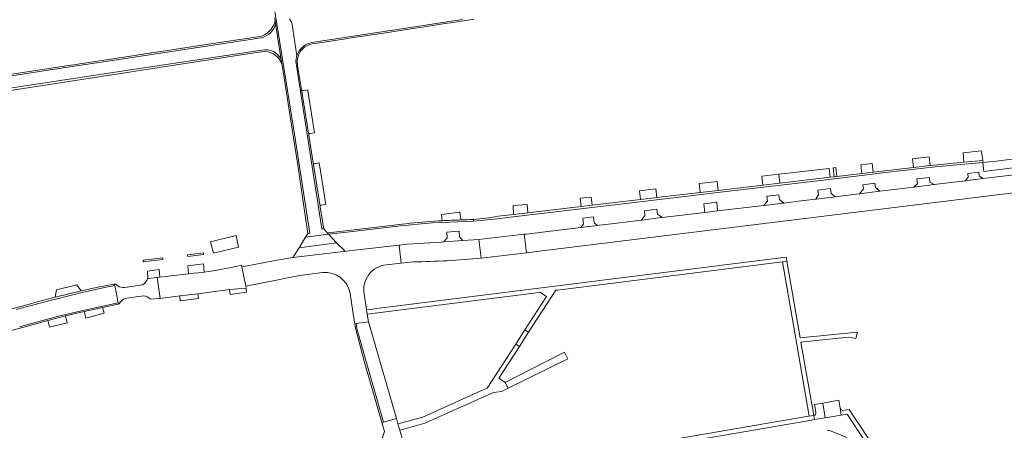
# Model space of a CAD drawing. Header units: metres. Extents: x 166325 to 190320, y 381923 to 404576.
# Tile 893 of 1056: x 175681 to 176003, y 401568 to 401702. Entities that reach past the tile are written whole.
import ezdxf

# ---------------------------------------------------------------- set-up
doc = ezdxf.new("R2010")
doc.units = ezdxf.units.M
for name, color, linetype, lineweight in [('B-WE-VH-VERHARDING_ASFALT-GV', 8, 'Continuous', 18), ('B-WE-VH-VERHARDING_BETON-GV', 8, 'Continuous', 18), ('B-WE-VH-VERHARDING_BETONSTRAATSTEEN-GV', 8, 'Continuous', 18), ('B-WE-VH-VERHARDING_FUNDERING_ZAND-GV', 8, 'Continuous', 18), ('B-WE-VH-VERHARDING_STRAATBAKSTEEN-GV', 8, 'Continuous', 18)]:
    doc.layers.add(name, color=color, linetype=linetype, lineweight=lineweight)

msp = doc.modelspace()

# ---------------------------------------------------------------- linework, layer by layer
at = {"layer": 'B-WE-VH-VERHARDING_ASFALT-GV', "flags": 128}
for points in [[(175846.067, 401631.87), (175831.267, 401630.147), (175832.03, 401624.014), (175846.833, 401625.781)], [(175737.967, 401619.118), (175736.216, 401618.909), (175726.816, 401617.789), (175725.94, 401617.685), (175726.868, 401610.878), (175733.291, 401611.67), (175739.235, 401612.389), (175749.586, 401613.746), (175755.027, 401614.233), (175754.979, 401614.908), (175753.677, 401621.232), (175753.565, 401621.777), (175751.682, 401621.379), (175750.135, 401621.052), (175744.867, 401620.033), (175743.61, 401619.79), (175741.348, 401619.521), (175739.371, 401619.285)], [(175930.68, 401622.86), (175932.101, 401623.038), (175931.87, 401624.37), (175798.574, 401607.649), (175796.415, 401607.378), (175794.487, 401607.136), (175794.721, 401605.741), (175851.004, 401612.87), (175851.24, 401612.9), (175853.105, 401611.726), (175853.4, 401611.54), (175846.31, 401600.58), (175846.92, 401600.185), (175847.53, 401599.79), (175856.45, 401613.54), (175856.944, 401613.602)], [(175952.238, 401598.162), (175954.698, 401597.784), (175955.209, 401599.781), (175936.448, 401597.983), (175932.101, 401623.038), (175930.68, 401622.86), (175934.25, 401602.173), (175939.401, 401572.32), (175940.866, 401572.568), (175936.687, 401596.606), (175937.576, 401596.695)], [(175846.31, 401600.58), (175843.31, 401595.9), (175843.912, 401595.526), (175844.513, 401595.151), (175847.53, 401599.79)]]:
    msp.add_lwpolyline(points, close=True, dxfattribs=at)
for points in [[(175800.857, 401621.887), (175805.8, 401622.456), (175805.167, 401628.319), (175790.5, 401626.654), (175787.004, 401626.224), (175786.905, 401626.212), (175771.329, 401624.375), (175770.345, 401624.302), (175768.208, 401623.961), (175766.636, 401623.666), (175765.209, 401623.398), (175753.677, 401621.232)], [(175753.677, 401621.232), (175754.979, 401614.908), (175764.472, 401616.791), (175769.09, 401617.707), (175769.771, 401617.842), (175772.654, 401618.414), (175780.053, 401619.33)], [(175680.811, 401601.563), (175693.549, 401605.043), (175701.161, 401606.792), (175713.12, 401609.393), (175712.014, 401615.142), (175708.661, 401614.475), (175701.314, 401612.869), (175691.352, 401610.36), (175679.695, 401607.198)], [(175789.082, 401612.47), (175789.984, 401606.634), (175790.219, 401605.081), (175790.617, 401602.593), (175791.114, 401602.666), (175795.132, 401603.254), (175794.721, 401605.741), (175794.487, 401607.136), (175793.645, 401612.36)]]:
    msp.add_lwpolyline(points, dxfattribs=at)
at = {"layer": 'B-WE-VH-VERHARDING_ASFALT-GV'}
for points in [[(175793.645, 401612.36, -0.427574), (175800.857, 401621.887)], [(175780.053, 401619.33, -0.4036089), (175789.082, 401612.47)]]:
    msp.add_lwpolyline(points, format="xyb", dxfattribs=at)
at = {"layer": 'B-WE-VH-VERHARDING_BETON-GV', "flags": 128}
msp.add_lwpolyline([(175996.254, 401655.331), (175996.626, 401652.409), (176028.899, 401656.518), (176056.385, 401659.729), (176058.489, 401659.897), (176058.898, 401660.574), (176059.237, 401661.288), (176059.502, 401662.033), (176059.691, 401662.801), (176059.771, 401663.305), (176057.731, 401662.988), (176055.99, 401662.717), (176036.496, 401660.274), (176000.6, 401655.792), (175998.322, 401655.55), (175996.341, 401655.339)], close=True, dxfattribs=at)
at = {"layer": 'B-WE-VH-VERHARDING_BETONSTRAATSTEEN-GV', "flags": 128}
for points in [[(175825.875, 401702.14), (175778.009, 401694.912), (175776.496, 401694.616), (175775.804, 401694.436), (175775.136, 401694.181), (175774.501, 401693.852), (175773.906, 401693.455), (175773.36, 401692.994), (175772.869, 401692.475), (175772.438, 401691.904), (175772.075, 401691.288), (175771.782, 401690.636), (175771.682, 401690.327), (175771.563, 401689.956), (175771.422, 401689.255), (175771.36, 401688.542), (175771.379, 401687.828), (175771.476, 401687.12), (175779.82, 401633.627), (175780.177, 401633.668), (175780.431, 401633.697)], [(175776.69, 401694.201), (175778.401, 401694.462), (175784.762, 401695.432), (175786.393, 401695.68), (175790.17, 401696.256), (175800.023, 401697.758), (175810.427, 401699.344), (175811.971, 401699.579), (175813.454, 401699.806), (175820.868, 401700.936), (175822.04, 401701.115), (175824.768, 401701.526), (175829.73, 401702.274)], [(175780.431, 401633.697), (175779.29, 401640.794), (175779.26, 401640.981), (175777.045, 401654.765), (175776.971, 401655.228), (175775.517, 401664.273), (175773.151, 401679.291), (175771.897, 401687.149), (175771.889, 401687.202)], [(175773.151, 401679.291), (175775.517, 401664.273)], [(175775.933, 401664.822), (175777.467, 401665.046), (175775.217, 401678.934), (175775.188, 401679.14), (175773.696, 401678.902)], [(176028.754, 401653.989), (176000, 401650.587), (175996.203, 401650.117), (175990.519, 401649.414), (175980.265, 401648.145), (175973.634, 401647.324), (175962.578, 401645.956), (175955.855, 401645.124), (175954.725, 401644.984), (175953.902, 401644.882), (175948.027, 401644.163), (175944.429, 401643.723), (175941.527, 401643.374), (175938.624, 401643.024), (175937.526, 401642.892), (175931.08, 401642.115), (175924.591, 401641.333), (175909.407, 401639.503), (175905.193, 401638.995), (175891.239, 401637.314), (175884.529, 401636.505), (175871.944, 401634.989), (175870.641, 401634.832), (175870.096, 401634.766), (175864.618, 401634.106), (175852.926, 401632.697), (175846.81, 401631.96), (175846.067, 401631.87), (175846.833, 401625.781), (175854.584, 401626.735), (176032.945, 401648.682)], [(175825.289, 401636.559), (175825.01, 401639.066), (175819.008, 401638.398), (175819.24, 401636.314)], [(175832.03, 401624.014), (175831.267, 401630.147), (175826.005, 401629.804), (175819.754, 401629.396), (175818.871, 401629.338), (175807.759, 401628.613), (175805.167, 401628.319), (175805.8, 401622.456), (175808.652, 401622.784)], [(175808.652, 401622.784), (175809.75, 401622.806)], [(175679.695, 401607.198), (175691.352, 401610.36), (175701.314, 401612.869), (175708.661, 401614.475), (175712.014, 401615.142), (175711.927, 401615.596), (175706.451, 401614.534), (175701.003, 401613.338), (175692.517, 401611.257), (175685.821, 401609.499), (175684.443, 401609.121), (175674.216, 401606.407)], [(175712.99, 401614.98), (175712.049, 401615.618), (175711.927, 401615.596), (175712.014, 401615.142), (175713.12, 401609.393), (175713.196, 401608.997), (175713.463, 401609.052)], [(175721.052, 401615.31), (175715.284, 401614.469)], [(175725.94, 401617.685), (175722.784, 401617.405)], [(175723.685, 401610.604), (175726.505, 401610.833), (175726.868, 401610.878), (175725.94, 401617.685)], [(175677.812, 401600.315), (175683.437, 401601.793), (175690.088, 401603.678), (175695.878, 401605.18), (175701.957, 401606.608), (175708.032, 401607.937), (175713.196, 401608.997), (175713.12, 401609.393), (175701.161, 401606.792), (175693.549, 401605.043), (175680.811, 401601.563)], [(175715.89, 401610.938), (175721.419, 401611.725)], [(175940.866, 401572.568), (175941.102, 401571.195), (175944.636, 401571.802), (175943.843, 401576.629)], [(175943.843, 401576.629), (175941.143, 401576.16), (175941.585, 401573.6)], [(175981.624, 401527.721), (175951.793, 401573.03), (175949.86, 401572.698), (175944.636, 401571.802), (175941.102, 401571.195), (175939.639, 401570.944), (175870.95, 401559.157)], [(175945.312, 401567.624), (175945.786, 401567.705), (175951.763, 401565.346)]]:
    msp.add_lwpolyline(points, dxfattribs=at)
at = {"layer": 'B-WE-VH-VERHARDING_BETONSTRAATSTEEN-GV'}
for points in [[(175771.844, 401689.257, -0.3219616), (175776.69, 401694.201)], [(175771.889, 401687.202, -0.0870948), (175771.844, 401689.257)], [(175773.696, 401678.902, -0.4090279), (175773.151, 401679.291)], [(175775.517, 401664.273, -0.400989), (175775.933, 401664.822)], [(175819.24, 401636.314, -0.0071037), (175825.289, 401636.559)], [(175809.75, 401622.806, 0.0163382), (175832.03, 401624.014)], [(175715.284, 401614.469, -0.1843732), (175712.99, 401614.98)], [(175722.784, 401617.405, -0.2150248), (175721.052, 401615.31)], [(175713.463, 401609.052, -0.2761307), (175715.89, 401610.938)], [(175721.419, 401611.725, -0.167344), (175723.685, 401610.604)], [(175941.585, 401573.6, -0.426759), (175940.866, 401572.568)]]:
    msp.add_lwpolyline(points, format="xyb", dxfattribs=at)
at = {"layer": 'B-WE-VH-VERHARDING_BETONSTRAATSTEEN-GV', "flags": 128}
for points in [[(175978.975, 401654.415), (175978.646, 401657.249), (175973.235, 401656.62), (175973.564, 401653.784), (175978.729, 401654.392)], [(175995.935, 401658.265), (175995.746, 401659.235), (175989.776, 401658.542), (175990.065, 401655.45), (175996.245, 401656.027)], [(175776.971, 401655.228), (175777.045, 401654.765), (175779.26, 401640.981), (175779.262, 401641.02), (175779.267, 401641.059), (175779.275, 401641.097), (175779.287, 401641.135), (175779.302, 401641.171), (175779.32, 401641.206), (175779.342, 401641.239), (175779.366, 401641.27), (175779.392, 401641.298), (175779.421, 401641.325), (175779.453, 401641.348), (175779.486, 401641.369), (175779.521, 401641.387), (175779.557, 401641.402), (175779.595, 401641.413), (175779.633, 401641.421), (175781.175, 401641.669), (175778.999, 401655.212), (175777.4, 401654.955), (175777.364, 401654.953), (175777.327, 401654.955), (175777.291, 401654.96), (175777.256, 401654.967), (175777.221, 401654.978), (175777.187, 401654.992), (175777.155, 401655.009), (175777.124, 401655.028), (175777.095, 401655.05), (175777.068, 401655.075), (175777.044, 401655.102), (175777.022, 401655.131), (175777.002, 401655.161), (175776.985, 401655.193)], [(175947.54, 401650.722), (175948.498, 401650.835), (175948.16, 401653.708), (175947.202, 401653.596)], [(175960.337, 401652.228), (175960.005, 401655.084), (175956.253, 401654.648), (175956.585, 401651.787)], [(175923.9, 401650.89), (175924.207, 401647.977), (175929.824, 401648.638), (175929.483, 401651.538)], [(175945.98, 401653.454), (175929.483, 401651.538), (175929.824, 401648.638), (175946.318, 401650.579)], [(175974.818, 401648.546), (175973.634, 401647.324), (175980.265, 401648.145), (175978.895, 401648.983), (175978.736, 401650.467), (175974.659, 401650.03)], [(175990.519, 401649.414), (175996.203, 401650.117), (175995.102, 401651.023), (175994.956, 401652.203), (175991.32, 401651.814), (175991.473, 401650.573)], [(175909.259, 401649.189), (175903.403, 401648.509), (175903.743, 401645.57), (175909.544, 401646.252)], [(175962.578, 401645.956), (175961.08, 401647.187), (175960.911, 401648.558), (175957.004, 401648.097), (175957.174, 401646.726), (175955.855, 401645.124)], [(175864.752, 401640.982), (175868.362, 401641.407), (175868.056, 401644.065), (175864.406, 401643.731)], [(175889.201, 401646.723), (175883.861, 401646.052), (175884.21, 401643.272), (175889.556, 401643.901)], [(175931.08, 401642.115), (175929.668, 401643.222), (175929.477, 401644.804), (175925.505, 401644.334), (175925.697, 401642.743), (175924.591, 401641.333)], [(175941.527, 401643.374), (175944.429, 401643.723), (175948.027, 401644.163), (175946.542, 401645.233), (175946.348, 401646.84), (175943.093, 401646.456), (175942.278, 401646.351), (175942.471, 401644.743)], [(175847.035, 401641.637), (175842.42, 401641.28), (175842.602, 401638.376), (175847.317, 401638.931)], [(175909.104, 401642.392), (175904.874, 401641.891), (175905.193, 401638.995), (175909.407, 401639.503)], [(175870.096, 401634.766), (175869.029, 401635.613), (175868.798, 401637.62), (175865.228, 401637.198), (175865.477, 401635.213), (175864.618, 401634.106)], [(175885.428, 401639.589), (175885.618, 401637.984), (175884.529, 401636.505), (175891.239, 401637.314), (175889.69, 401638.466), (175889.5, 401640.071)], [(175820.843, 401630.75), (175819.754, 401629.396), (175826.005, 401629.804), (175824.932, 401631.048), (175824.801, 401632.844), (175820.711, 401632.544)], [(175741.064, 401625.222), (175741.053, 401625.79), (175735.849, 401625.168), (175735.929, 401624.591)], [(175727.736, 401624.199), (175721.31, 401623.431), (175721.371, 401622.803), (175727.789, 401623.591)], [(175741.072, 401622.205), (175735.944, 401621.54), (175736.216, 401618.909), (175737.967, 401619.118), (175739.371, 401619.285), (175741.348, 401619.521)], [(175726.522, 401620.33), (175722.727, 401619.842), (175722.823, 401617.559), (175722.784, 401617.405), (175725.94, 401617.685), (175726.816, 401617.789)], [(175701.003, 401613.338), (175699.614, 401615.32), (175692.982, 401613.726), (175692.517, 401611.257)], [(175739.235, 401612.389), (175733.291, 401611.67), (175733.472, 401610.11), (175739.388, 401610.898)], [(175755.071, 401613.627), (175755.027, 401614.233), (175749.586, 401613.746), (175749.76, 401612.177), (175755.141, 401612.943)], [(175708.032, 401607.937), (175701.957, 401606.608), (175702.511, 401604.429), (175708.526, 401606.006)], [(175695.878, 401605.18), (175690.088, 401603.678), (175690.641, 401601.427), (175696.45, 401602.877)], [(175799.522, 401570.267), (175800.001, 401570.404), (175794.302, 401590.241), (175791.326, 401601.038), (175791.114, 401602.666), (175790.617, 401602.593), (175790.651, 401602.383), (175790.923, 401600.684), (175793.736, 401590.299)], [(175795.132, 401603.254), (175791.114, 401602.666), (175791.326, 401601.038), (175794.302, 401590.241), (175800.001, 401570.404), (175804.222, 401571.619)], [(175836.02, 401580.12), (175838.64, 401580.36), (175840.81, 401581.47), (175839.86, 401583.36), (175837.75, 401584.75), (175844.513, 401595.151), (175843.912, 401595.526), (175843.31, 401595.9), (175833.92, 401581.5), (175831.869, 401580.571), (175812.91, 401571.98), (175809.172, 401570.972), (175808.554, 401570.806), (175804.75, 401569.78), (175805.36, 401567.78), (175808.153, 401568.541), (175813.51, 401570)], [(175860.393, 401591.063), (175859.226, 401593.234), (175852.81, 401590.058), (175839.86, 401583.36), (175840.81, 401581.47)], [(175943.843, 401576.629), (175944.636, 401571.802), (175949.86, 401572.698), (175949.489, 401574.955), (175949.065, 401577.535)], [(175954.322, 401571.703), (175953.454, 401573.02), (175952.443, 401574.553), (175951.65, 401574.417), (175950.424, 401574.204), (175949.87, 401574.36), (175949.489, 401574.955), (175949.86, 401572.698), (175951.793, 401573.03), (175981.624, 401527.721), (175980.537, 401524.837), (175981.733, 401523.904), (175981.924, 401524.384), (175982.108, 401524.849), (175982.148, 401524.95), (175983.072, 401527.802), (175970.311, 401547.429), (175956.147, 401568.937)], [(175805.36, 401567.78), (175804.75, 401569.78), (175804.222, 401571.619), (175800.001, 401570.404), (175799.522, 401570.267), (175800.385, 401567.34), (175798.26, 401560.95), (175793.568, 401557.899), (175793.166, 401557.638), (175794.252, 401556.043), (175794.498, 401555.682), (175795.493, 401554.22), (175800.59, 401557.53), (175802.57, 401557.29), (175806.306, 401556.524), (175808.279, 401554.23), (175808.615, 401554.515), (175811.593, 401557.04), (175812.044, 401557.422), (175807.28, 401562.96), (175806.421, 401563.958)], [(175938.557, 401572.175), (175870.093, 401560.386), (175869.521, 401559.421), (175862.667, 401547.856), (175856.142, 401536.847), (175855.801, 401536.272), (175857.787, 401536.923), (175870.95, 401559.157), (175939.639, 401570.944), (175941.102, 401571.195), (175940.866, 401572.568), (175939.401, 401572.32)]]:
    msp.add_lwpolyline(points, close=True, dxfattribs=at)
at = {"layer": 'B-WE-VH-VERHARDING_FUNDERING_ZAND-GV', "flags": 128}
msp.add_lwpolyline([(175752.583, 401627.651), (175751.801, 401631.424), (175743.372, 401629.42), (175744.323, 401625.671)], close=True, dxfattribs=at)
at = {"layer": 'B-WE-VH-VERHARDING_STRAATBAKSTEEN-GV', "flags": 128}
for points in [[(175764.377, 401702.762), (175764.516, 401701.884), (175764.681, 401700.842), (175766.557, 401688.998), (175766.847, 401687.169), (175766.931, 401686.636), (175770.597, 401663.494), (175771.943, 401654.484), (175775.283, 401632.12), (175775.607, 401632.171), (175775.868, 401632.213), (175770.844, 401664.693), (175757.941, 401745.786)], [(175757.941, 401745.786), (175770.844, 401664.693), (175775.868, 401632.213), (175775.607, 401632.171), (175775.283, 401632.12), (175775.168, 401631.96), (175774.452, 401630.964), (175781.974, 401631.927), (175781.596, 401632.361), (175780.431, 401633.697), (175780.177, 401633.668), (175779.82, 401633.627), (175771.476, 401687.12), (175771.379, 401687.828), (175771.36, 401688.542), (175771.422, 401689.255), (175771.563, 401689.956), (175771.682, 401690.327), (175770.033, 401701.216), (175769.608, 401701.807), (175769.243, 401702.453)], [(175764.681, 401700.842), (175764.516, 401701.884)], [(175766.557, 401688.998), (175764.681, 401700.842)], [(175759.964, 401696.218), (175714.076, 401689.216), (175693.73, 401686.125), (175673.325, 401683.014), (175667.424, 401682.586), (175662.404, 401682.281), (175645.746, 401681.312), (175628.448, 401680.287), (175614.275, 401679.433), (175609.21, 401679.142), (175606.931, 401679.011)], [(175606.931, 401679.011), (175609.21, 401679.142), (175614.275, 401679.433), (175628.448, 401680.287), (175645.746, 401681.312), (175662.404, 401682.281), (175667.424, 401682.586), (175673.325, 401683.014), (175693.73, 401686.125), (175714.076, 401689.216), (175759.964, 401696.218)], [(175759.659, 401696.659), (175746.34, 401694.636), (175727.134, 401691.719), (175722.568, 401691.025), (175720.638, 401690.722), (175714.242, 401689.719), (175697.789, 401687.255), (175694.021, 401686.68), (175673.177, 401683.481), (175667.393, 401683.057), (175666.528, 401683.005), (175664.504, 401682.882), (175662.976, 401682.782), (175646.951, 401681.844), (175644.032, 401681.673), (175628.013, 401680.718), (175625.105, 401680.56), (175609.073, 401679.595), (175608.083, 401679.52)], [(175450.863, 401609.746), (175479.191, 401626.164), (175520.561, 401650.159), (175524.781, 401651.503), (175525.452, 401651.759), (175535.088, 401654.526), (175592.604, 401672.867), (175594.282, 401673.321), (175595.974, 401673.719), (175597.678, 401674.061), (175599.664, 401674.386), (175601.661, 401674.635), (175603.666, 401674.808), (175671.906, 401678.802), (175717.187, 401685.661), (175760.221, 401692.18)], [(175760.221, 401692.18), (175717.187, 401685.661), (175671.906, 401678.802), (175603.666, 401674.808), (175601.661, 401674.635), (175599.664, 401674.386), (175597.678, 401674.061), (175595.974, 401673.719), (175594.282, 401673.321), (175592.604, 401672.867), (175535.088, 401654.526), (175525.452, 401651.759), (175524.781, 401651.503), (175520.561, 401650.159), (175479.191, 401626.164), (175450.863, 401609.746)], [(175451.068, 401609.202), (175473.696, 401622.379), (175477.237, 401624.441), (175479.404, 401625.703), (175489.682, 401631.672), (175494.978, 401634.747), (175506.132, 401641.225), (175513.979, 401645.783), (175520.747, 401649.713), (175524.931, 401651.043), (175525.621, 401651.306), (175592.812, 401672.423), (175594.433, 401672.859), (175596.067, 401673.242), (175596.795, 401673.387), (175597.713, 401673.57), (175599.7, 401673.891), (175601.699, 401674.133), (175603.705, 401674.296), (175672.897, 401678.215), (175717.395, 401685.074), (175755.624, 401690.967), (175760.082, 401691.654)], [(175766.711, 401687.565), (175766.847, 401687.169), (175766.557, 401688.998)], [(175829.429, 401636.766), (175829.474, 401636.175), (175831.805, 401636.36), (175836.276, 401636.83), (175845.252, 401637.963), (175856.371, 401639.269), (175867.354, 401640.559), (175893.148, 401643.589), (175912.243, 401645.831), (175931.066, 401648.042), (175949.416, 401650.197), (175965.403, 401652.235), (175980.623, 401653.926), (175996.254, 401655.331), (175996.341, 401655.339), (175996.245, 401656.027), (175990.065, 401655.45), (175978.975, 401654.415), (175978.729, 401654.392), (175973.564, 401653.784), (175960.337, 401652.228), (175956.585, 401651.787), (175948.498, 401650.835), (175947.54, 401650.722), (175946.318, 401650.579), (175929.824, 401648.638), (175924.207, 401647.977), (175909.544, 401646.252), (175903.743, 401645.57), (175889.556, 401643.901), (175884.21, 401643.272), (175868.362, 401641.407), (175864.752, 401640.982), (175847.317, 401638.931), (175842.602, 401638.376), (175837.581, 401637.786)], [(175781.596, 401632.361), (175781.974, 401631.927), (175788.993, 401632.656), (175805.562, 401634.589), (175808.078, 401634.883), (175812.396, 401635.254), (175816.064, 401635.568), (175819.126, 401635.763), (175829.474, 401636.175), (175829.429, 401636.766)], [(175808.738, 401635.47), (175808.278, 401635.417), (175806.23, 401635.183), (175785.732, 401632.835), (175783.742, 401632.607), (175782.651, 401632.482), (175781.596, 401632.361)]]:
    msp.add_lwpolyline(points, dxfattribs=at)
at = {"layer": 'B-WE-VH-VERHARDING_STRAATBAKSTEEN-GV'}
for points in [[(175763.951, 401700.192, -0.2165961), (175759.659, 401696.659)], [(175764.681, 401700.842, -0.3035015), (175759.964, 401696.218)], [(175759.964, 401696.218, 0.3035015), (175764.681, 401700.842)], [(175764.516, 401701.884, -0.0668322), (175763.951, 401700.192)], [(175760.082, 401691.654, -0.368537), (175766.711, 401687.565)], [(175760.221, 401692.18, -0.3519617), (175766.557, 401688.998)], [(175766.557, 401688.998, 0.3519617), (175760.221, 401692.18)], [(175837.581, 401637.786, -0.0247902), (175829.429, 401636.766)], [(175819.24, 401636.314, 0.0125644), (175808.738, 401635.47)], [(175825.289, 401636.559, 0.0071037), (175819.24, 401636.314)], [(175829.429, 401636.766, -0.0123122), (175825.289, 401636.559)]]:
    msp.add_lwpolyline(points, format="xyb", dxfattribs=at)
at = {"layer": 'B-WE-VH-VERHARDING_STRAATBAKSTEEN-GV', "flags": 128}
for points in [[(175772.399, 401627.439), (175784.659, 401629.06), (175781.974, 401631.927), (175774.452, 401630.964)], [(175784.659, 401629.06), (175772.399, 401627.439), (175770.345, 401624.302), (175771.329, 401624.375), (175786.905, 401626.212), (175787.004, 401626.224), (175787.366, 401626.461)]]:
    msp.add_lwpolyline(points, close=True, dxfattribs=at)

doc.saveas('drawing.dxf')
